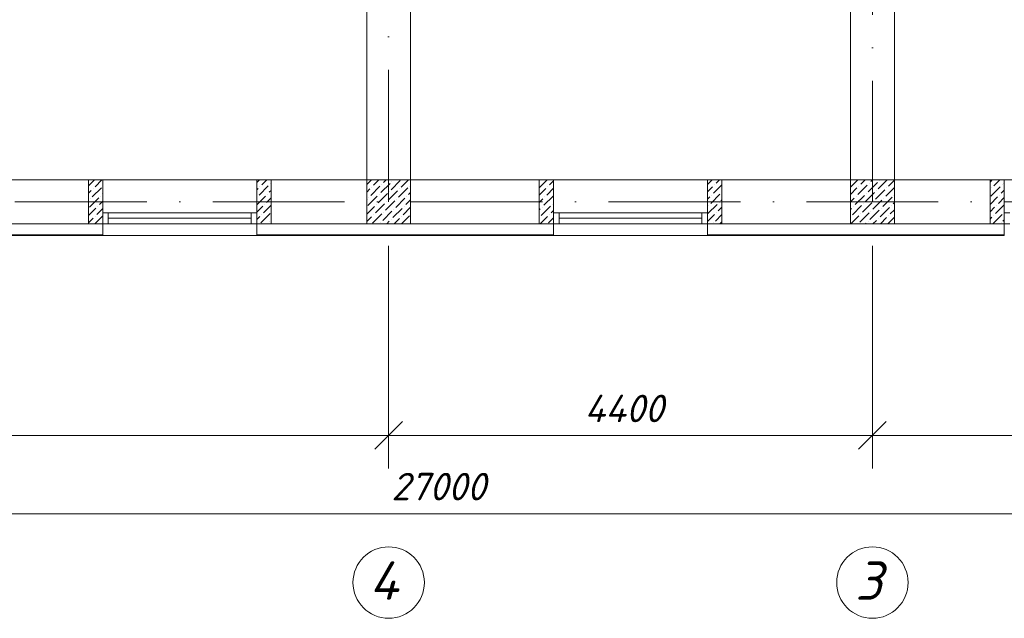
# Model space of a CAD drawing. Header units: millimetres. Extents: x 1114507 to 93926427, y 174473 to 817039.
# Tile 327 of 483: x 1921784 to 1930741, y 476214 to 481657. Entities that reach past the tile are written whole.
import ezdxf

# ---------------------------------------------------------------- set-up
doc = ezdxf.new("R2010")
doc.units = ezdxf.units.MM
doc.linetypes.add('ACAD_ISO10W100', pattern=[18, 12, -3, 0, -3])
for name, color, linetype, lineweight in [('PLAN', 250, 'Continuous', 25), ('размеры', 12, 'Continuous', 15), ('ТЕХНОЛОГИЯ', 36, 'Continuous', 18)]:
    doc.layers.add(name, color=color, linetype=linetype, lineweight=lineweight)
doc.layers.add('RAZMERNAR', color=152, linetype='Continuous')
doc.styles.get("Standard").update_dxf_attribs({"font": 'isocpeui.ttf'})

# ---------------------------------------------------------------- blocks, each defined once
blk = doc.blocks.new('blokqav3mak')
at = {"color": 1, "linetype": 'ACAD_ISO10W100', "lineweight": 0, "ltscale": 100}
for p, q in [((1612766.4, 782425.1), (1612766.4, 766825.1)), ((1617166.4, 773325.1), (1617166.4, 766825.1)), ((1626766.4, 766825.1), (1599766.4, 766825.1))]:
    blk.add_line(p, q, dxfattribs=at)
at = {"lineweight": 0, "ltscale": 100}
for p, q in [((1612966.4, 773325.1), (1612966.4, 767025.1)), ((1616966.4, 773325.1), (1616966.4, 767025.1)), ((1612566.4, 772925.1), (1612566.4, 767025.1)), ((1617366.4, 772925.1), (1617366.4, 767025.1)), ((1608666.4, 767025.1), (1610166.4, 767025.1)), ((1610166.4, 767025.1), (1610166.4, 766625.1)), ((1611566.4, 767025.1), (1610166.4, 767025.1)), ((1611566.4, 767025.1), (1614136.4, 767025.1)), ((1611566.4, 767025.1), (1611566.4, 766625.1)), ((1614266.4, 767025.1), (1614266.4, 766625.1)), ((1615666.4, 767025.1), (1614266.4, 767025.1)), ((1615666.4, 767025.1), (1615666.4, 766625.1)), ((1615796.4, 767025.1), (1618366.4, 767025.1)), ((1618366.4, 767025.1), (1618366.4, 766625.1)), ((1619766.4, 767025.1), (1618366.4, 767025.1)), ((1608666.4, 766625.1), (1610166.4, 766625.1)), ((1611566.4, 766625.1), (1614266.4, 766625.1)), ((1615796.4, 766625.1), (1618236.4, 766625.1)), ((1611566.4, 766518.1), (1610166.4, 766518.1)), ((1615666.4, 766518.1), (1614266.4, 766518.1))]:
    blk.add_line(p, q, dxfattribs=at)
at = {"linetype": 'Continuous', "lineweight": 0, "ltscale": 100}
for p, q in [((1610036.4, 766970.8, 0), (1610086.8, 767021.2, 0)), ((1610095.2, 766962.2, 0), (1610158, 767025.1, 0)), ((1611566.4, 767000.2, 0), (1611591.3, 767025.1, 0)), ((1611612.6, 766979.1, 0), (1611658.6, 767025.1, 0)), ((1612566.4, 766981.7), (1612609.7, 767025.1)), ((1612628.3, 766976.3), (1612677.1, 767025.1)), ((1612720.9, 767001.6), (1612744.5, 767025.1)), ((1612788.3, 766934.2), (1612872.5, 767018.4)), ((1612796.7, 767010), (1612796.7, 767010)), ((1612880.9, 766959.5), (1612946.5, 767025.1)), ((1614136.4, 766953.8, 0), (1614207.6, 767025.1, 0)), ((1614228.9, 766979.1, 0), (1614266.4, 767016.5, 0)), ((1615666.4, 766983.2, 0), (1615708.2, 767025.1, 0)), ((1615746.4, 766995.9, 0), (1615775.6, 767025.1, 0)), ((1616967.2, 766959.5), (1617032.8, 767025.1)), ((1617059.9, 766984.8), (1617100.2, 767025.1)), ((1617152.5, 767010), (1617167.6, 767025.1)), ((1617219.8, 766942.7), (1617302.3, 767025.1)), ((1617228.2, 767018.4), (1617228.2, 767018.4)), ((1617312.4, 766967.9), (1617366.4, 767021.8)), ((1618236.4, 767004.2, 0), (1618257.2, 767025.1, 0)), ((1618270.1, 766970.6, 0), (1618324.6, 767025.1, 0)), ((1610036.4, 766903.4, 0), (1610061.5, 766928.6, 0)), ((1610069.9, 766869.6, 0), (1610154.1, 766953.8, 0)), ((1610078.3, 766945.4, 0), (1610078.3, 766945.4, 0)), ((1611566.4, 766932.8, 0), (1611578.9, 766945.4, 0)), ((1611587.3, 766886.5, 0), (1611671.5, 766970.6, 0)), ((1611595.8, 766962.2, 0), (1611595.8, 766962.2, 0)), ((1611680, 766911.7, 0), (1611696.4, 766928.1, 0)), ((1611688.4, 766987.5, 0), (1611688.4, 766987.5, 0)), ((1612566.4, 766914.4), (1612594.7, 766942.7)), ((1612603.1, 766883.7), (1612687.3, 766967.9)), ((1612611.5, 766959.5), (1612611.5, 766959.5)), ((1612695.7, 766909), (1612779.9, 766993.2)), ((1612704.1, 766984.8), (1612704.1, 766984.8)), ((1612763, 766841.6), (1612847.2, 766925.8)), ((1612855.7, 766866.9), (1612939.8, 766951.1)), ((1612864.1, 766942.7), (1612864.1, 766942.7)), ((1612956.7, 766967.9), (1612956.7, 766967.9)), ((1614136.4, 766886.5, 0), (1614195.3, 766945.4, 0)), ((1614203.7, 766886.5, 0), (1614266.4, 766949.1, 0)), ((1614212.1, 766962.2, 0), (1614212.1, 766962.2, 0)), ((1615666.4, 766915.9, 0), (1615712.7, 766962.2, 0)), ((1615721.1, 766903.3, 0), (1615796.4, 766978.5, 0)), ((1615729.5, 766979.1, 0), (1615729.5, 766979.1, 0)), ((1616966.4, 766891.3), (1617026.2, 766951.1)), ((1617034.6, 766892.2), (1617118.8, 766976.3)), ((1617043, 766967.9), (1617043, 766967.9)), ((1617127.2, 766917.4), (1617211.4, 767001.6)), ((1617135.6, 766993.2), (1617135.6, 766993.2)), ((1617194.6, 766850.1), (1617278.8, 766934.2)), ((1617203, 766925.8), (1617203, 766925.8)), ((1617287.2, 766875.3), (1617366.4, 766954.5)), ((1617295.6, 766951.1), (1617295.6, 766951.1)), ((1618236.4, 766936.9, 0), (1618236.4, 766937, 0)), ((1618244.8, 766878, 0), (1618329, 766962.2, 0)), ((1618253.3, 766953.8, 0), (1618253.3, 766953.8, 0)), ((1618337.5, 766903.3, 0), (1618366.4, 766932.2, 0)), ((1618345.9, 766979.1, 0), (1618345.9, 766979.1, 0)), ((1618362.7, 766995.9, 0), (1618366.4, 766999.5, 0)), ((1610044.7, 766777, 0), (1610128.8, 766861.2, 0)), ((1610053.1, 766852.8, 0), (1610053.1, 766852.8, 0)), ((1610137.3, 766802.3, 0), (1610166.4, 766831.4, 0)), ((1610145.7, 766878, 0), (1610145.7, 766878, 0)), ((1610162.5, 766894.9, 0), (1610166.4, 766898.7, 0)), ((1611566.4, 766798.1, 0), (1611646.3, 766878, 0)), ((1611570.5, 766869.6, 0), (1611570.5, 766869.6, 0)), ((1611654.7, 766819.1, 0), (1611696.4, 766860.8, 0)), ((1611663.1, 766894.9, 0), (1611663.1, 766894.9, 0)), ((1612566.4, 766847), (1612569.4, 766850.1)), ((1612577.8, 766791.1), (1612662, 766875.3)), ((1612586.2, 766866.9), (1612586.2, 766866.9)), ((1612670.4, 766816.4), (1612754.6, 766900.6)), ((1612678.9, 766892.2), (1612678.9, 766892.2)), ((1612737.8, 766749), (1612822, 766833.2)), ((1612771.5, 766917.4), (1612771.5, 766917.4)), ((1612830.4, 766774.3), (1612914.6, 766858.5)), ((1612838.8, 766850.1), (1612838.8, 766850.1)), ((1612923, 766799.5), (1612966.4, 766842.9)), ((1612931.4, 766875.3), (1612931.4, 766875.3)), ((1612948.3, 766892.2), (1612966.4, 766910.2)), ((1614136.4, 766819.1, 0), (1614170, 766852.8, 0)), ((1614178.4, 766793.8, 0), (1614262.6, 766878, 0)), ((1614186.8, 766869.6, 0), (1614186.8, 766869.6, 0)), ((1615666.4, 766848.5, 0), (1615687.4, 766869.6, 0)), ((1615695.9, 766810.7, 0), (1615780, 766894.9, 0)), ((1615704.3, 766886.5, 0), (1615704.3, 766886.5, 0)), ((1615788.5, 766835.9, 0), (1615796.4, 766843.8, 0)), ((1616966.4, 766823.9), (1617000.9, 766858.5)), ((1617009.3, 766799.5), (1617093.5, 766883.7)), ((1617017.8, 766875.3), (1617017.8, 766875.3)), ((1617102, 766824.8), (1617186.1, 766909)), ((1617110.4, 766900.6), (1617110.4, 766900.6)), ((1617169.3, 766757.4), (1617253.5, 766841.6)), ((1617177.7, 766833.2), (1617177.7, 766833.2)), ((1617261.9, 766782.7), (1617346.1, 766866.9)), ((1617270.3, 766858.5), (1617270.3, 766858.5)), ((1617362.9, 766883.7), (1617362.9, 766883.7)), ((1618236.4, 766802.2, 0), (1618303.8, 766869.6, 0)), ((1618312.2, 766810.7, 0), (1618366.4, 766864.8, 0)), ((1618320.6, 766886.5, 0), (1618320.6, 766886.5, 0)), ((1610036.4, 766701.4, 0), (1610103.6, 766768.6, 0)), ((1610112, 766709.7, 0), (1610166.4, 766764, 0)), ((1610120.4, 766785.4, 0), (1610120.4, 766785.4, 0)), ((1611566.4, 766730.8, 0), (1611621, 766785.4, 0)), ((1611629.4, 766726.5, 0), (1611696.4, 766793.4, 0)), ((1611637.9, 766802.3, 0), (1611637.9, 766802.3, 0)), ((1612566.4, 766712.3), (1612636.8, 766782.7)), ((1612645.2, 766723.8), (1612729.4, 766808)), ((1612653.6, 766799.5), (1612653.6, 766799.5)), ((1612712.5, 766656.4), (1612796.7, 766740.6)), ((1612746.2, 766824.8), (1612746.2, 766824.8)), ((1612805.1, 766681.7), (1612889.3, 766765.9)), ((1612813.6, 766757.4), (1612813.6, 766757.4)), ((1612897.7, 766706.9), (1612966.4, 766775.5)), ((1612906.2, 766782.7), (1612906.2, 766782.7)), ((1614136.4, 766751.8, 0), (1614144.8, 766760.2, 0)), ((1614153.2, 766701.2, 0), (1614237.4, 766785.4, 0)), ((1614161.6, 766777, 0), (1614161.6, 766777, 0)), ((1614245.8, 766726.5, 0), (1614266.4, 766747.1, 0)), ((1614254.2, 766802.3, 0), (1614254.2, 766802.3, 0)), ((1615670.6, 766718.1, 0), (1615754.8, 766802.3, 0)), ((1615679, 766793.8, 0), (1615679, 766793.8, 0)), ((1615763.2, 766743.3, 0), (1615796.4, 766776.5, 0)), ((1615771.6, 766819.1, 0), (1615771.6, 766819.1, 0)), ((1616966.4, 766756.5), (1616975.7, 766765.9)), ((1616984.1, 766706.9), (1617068.3, 766791.1)), ((1616992.5, 766782.7), (1616992.5, 766782.7)), ((1617076.7, 766732.2), (1617160.9, 766816.4)), ((1617085.1, 766808), (1617085.1, 766808)), ((1617144, 766664.8), (1617228.2, 766749)), ((1617152.5, 766740.6), (1617152.5, 766740.6)), ((1617236.7, 766690.1), (1617320.8, 766774.3)), ((1617245.1, 766765.9), (1617245.1, 766765.9)), ((1617329.3, 766715.4), (1617366.4, 766752.4)), ((1617337.7, 766791.1), (1617337.7, 766791.1)), ((1617354.5, 766808), (1617366.4, 766819.8)), ((1618236.4, 766734.8, 0), (1618278.5, 766777, 0)), ((1618286.9, 766718.1, 0), (1618366.4, 766797.5, 0)), ((1618295.4, 766793.8, 0), (1618295.4, 766793.8, 0)), ((1610036.4, 766634, 0), (1610078.3, 766676, 0)), ((1610094.8, 766625.1, 0), (1610166.4, 766696.7, 0)), ((1610095.2, 766692.8, 0), (1610095.2, 766692.8, 0)), ((1611566.4, 766663.4, 0), (1611595.8, 766692.8, 0)), ((1611604.2, 766633.9, 0), (1611688.4, 766718.1, 0)), ((1611612.6, 766709.7, 0), (1611612.6, 766709.7, 0)), ((1612566.4, 766644.9), (1612611.5, 766690.1)), ((1612619.9, 766631.2), (1612704.1, 766715.4)), ((1612628.3, 766706.9), (1612628.3, 766706.9)), ((1612720.9, 766732.2), (1612720.9, 766732.2)), ((1612788.3, 766664.8), (1612788.3, 766664.8)), ((1612815.9, 766625.1), (1612864.1, 766673.3)), ((1612880.9, 766690.1), (1612880.9, 766690.1)), ((1612883.3, 766625.1), (1612956.7, 766698.5)), ((1614144.4, 766625.1, 0), (1614212.1, 766692.8, 0)), ((1614220.5, 766633.9, 0), (1614266.4, 766679.7, 0)), ((1614228.9, 766709.7, 0), (1614228.9, 766709.7, 0)), ((1615666.4, 766646.5, 0), (1615729.5, 766709.7, 0)), ((1615738, 766650.7, 0), (1615796.4, 766709.1, 0)), ((1615746.4, 766726.5, 0), (1615746.4, 766726.5, 0)), ((1616967.2, 766690.1), (1616967.2, 766690.1)), ((1616969.6, 766625.1), (1617043, 766698.5)), ((1617051.4, 766639.6), (1617135.6, 766723.8)), ((1617059.9, 766715.4), (1617059.9, 766715.4)), ((1617171.7, 766625.1), (1617203, 766656.4)), ((1617219.8, 766673.3), (1617219.8, 766673.3)), ((1617239, 766625.1), (1617295.6, 766681.7)), ((1617306.4, 766625.1), (1617366.4, 766685.1)), ((1617312.4, 766698.5), (1617312.4, 766698.5)), ((1618236.4, 766667.5, 0), (1618253.3, 766684.4, 0)), ((1618261.7, 766625.5, 0), (1618345.9, 766709.7, 0)), ((1618270.1, 766701.2, 0), (1618270.1, 766701.2, 0)), ((1618354.3, 766650.7, 0), (1618366.4, 766662.8, 0)), ((1618362.7, 766726.5, 0), (1618362.7, 766726.5, 0)), ((1610162.5, 766625.5, 0), (1610162.5, 766625.5, 0)), ((1611662.7, 766625.1, 0), (1611663.1, 766625.5, 0)), ((1611680, 766642.3, 0), (1611680, 766642.3, 0)), ((1612695.7, 766639.6), (1612695.7, 766639.6)), ((1612748.6, 766625.1), (1612771.5, 766648)), ((1612965.1, 766639.6), (1612966.4, 766640.8)), ((1615721.1, 766633.9, 0), (1615721.1, 766633.9, 0)), ((1615779.7, 766625.1, 0), (1615796.4, 766641.8, 0)), ((1617104.3, 766625.1), (1617110.4, 766631.2)), ((1617127.2, 766648), (1617127.2, 766648)), ((1618337.5, 766633.9, 0), (1618337.5, 766633.9, 0))]:
    blk.add_line(p, q, dxfattribs=at)
at = {"color": 5, "lineweight": 0}
for p, q in [((1610166.4, 766725.1), (1610216.4, 766725.1)), ((1610166.4, 766625.1), (1610166.4, 766725.1)), ((1611516.4, 766725.1), (1610216.4, 766725.1)), ((1610216.4, 766725.1), (1610216.4, 766625.1)), ((1611516.4, 766675.1), (1610216.4, 766675.1)), ((1611566.4, 766725.1), (1611516.4, 766725.1)), ((1611516.4, 766725.1), (1611516.4, 766625.1)), ((1611566.4, 766625.1), (1611566.4, 766725.1)), ((1614266.4, 766725.1), (1614316.4, 766725.1)), ((1614266.4, 766625.1), (1614266.4, 766725.1)), ((1615616.4, 766725.1), (1614316.4, 766725.1)), ((1614316.4, 766725.1), (1614316.4, 766625.1)), ((1615616.4, 766675.1), (1614316.4, 766675.1)), ((1615666.4, 766725.1), (1615616.4, 766725.1)), ((1615616.4, 766725.1), (1615616.4, 766625.1)), ((1615666.4, 766625.1), (1615666.4, 766725.1)), ((1618366.4, 766725.1), (1618416.4, 766725.1)), ((1618366.4, 766625.1), (1618366.4, 766725.1)), ((1610216.4, 766625.1), (1610166.4, 766625.1)), ((1611516.4, 766625.1), (1610216.4, 766625.1)), ((1611516.4, 766625.1), (1611566.4, 766625.1)), ((1614316.4, 766625.1), (1614266.4, 766625.1)), ((1615616.4, 766625.1), (1614316.4, 766625.1)), ((1615616.4, 766625.1), (1615666.4, 766625.1)), ((1618416.4, 766625.1), (1618366.4, 766625.1))]:
    blk.add_line(p, q, dxfattribs=at)
at = {"color": 252, "lineweight": 0, "ltscale": 100}
for p, q in [((1610166.4, 766625.1), (1610166.4, 766518.1)), ((1611566.4, 766625.1), (1611566.4, 766518.1)), ((1614266.4, 766625.1), (1614266.4, 766517.3)), ((1615666.4, 766625.1), (1615666.4, 766518.1)), ((1618366.4, 766625.1), (1618366.4, 766518.1)), ((1608666.4, 766518.1), (1610166.4, 766518.1)), ((1611566.4, 766518.1), (1614266.4, 766518.1)), ((1615666.4, 766518.1), (1618366.4, 766518.1))]:
    blk.add_line(p, q, dxfattribs=at)
at = {"color": 32, "lineweight": 0, "ltscale": 100}
for p, q in [((1608666.4, 766525.1), (1610166.4, 766525.1)), ((1611566.4, 766525.1), (1614266.4, 766525.1)), ((1615666.4, 766525.1), (1618366.4, 766525.1))]:
    blk.add_line(p, q, dxfattribs=at)
at = {"color": 0, "linetype": 'ByBlock', "lineweight": 0}
for p, q in [((1612891.4, 764825.9), (1612641.4, 764575.9)), ((1612641.4, 764575.9), (1612891.4, 764825.9)), ((1617041.4, 764575.9), (1617291.4, 764825.9)), ((1617291.4, 764825.9), (1617041.4, 764575.9))]:
    blk.add_line(p, q, dxfattribs=at)
at = {"layer": 'PLAN', "color": 158, "lineweight": 0}
for centre in [(1612766.4, 763362.5), (1617166.4, 763362.5)]:
    blk.add_circle(centre, 324.9, dxfattribs=at)
at = {"layer": 'RAZMERNAR', "lineweight": 0, "ltscale": 100}
for p, q in [((1612766.4, 766425.1), (1612766.4, 764400.9)), ((1612766.4, 766425.1), (1612766.4, 764400.9)), ((1617166.4, 766425.1), (1617166.4, 764400.9)), ((1617166.4, 766425.1), (1617166.4, 764400.9)), ((1612916.4, 764700.9), (1603016.4, 764700.9)), ((1617316.4, 764700.9), (1612616.4, 764700.9)), ((1622516.4, 764700.9), (1617016.4, 764700.9)), ((1626916.4, 763987.4), (1599616.4, 763987.4))]:
    blk.add_line(p, q, dxfattribs=at)
at = {"layer": 'размеры', "lineweight": 0, "ltscale": 5}
for p, q in [((1610166.4, 767025.1), (1610036.4, 767025.1)), ((1610036.4, 767025.1), (1610036.4, 766625.1)), ((1610166.4, 766625.1), (1610166.4, 767025.1)), ((1611696.4, 767025.1), (1611566.4, 767025.1)), ((1611566.4, 767025.1), (1611566.4, 766625.1)), ((1611696.4, 766625.1), (1611696.4, 767025.1)), ((1612966.4, 767025.1), (1612566.4, 767025.1)), ((1612566.4, 767025.1), (1612566.4, 766625.1)), ((1612966.4, 766625.1), (1612966.4, 767025.1)), ((1614266.4, 767025.1), (1614136.4, 767025.1)), ((1614136.4, 767025.1), (1614136.4, 766625.1)), ((1614266.4, 766625.1), (1614266.4, 767025.1)), ((1615796.4, 767025.1), (1615666.4, 767025.1)), ((1615666.4, 767025.1), (1615666.4, 766625.1)), ((1615796.4, 766625.1), (1615796.4, 767025.1)), ((1617366.4, 767025.1), (1616966.4, 767025.1)), ((1616966.4, 767025.1), (1616966.4, 766625.1)), ((1617366.4, 766625.1), (1617366.4, 767025.1)), ((1618366.4, 767025.1), (1618236.4, 767025.1)), ((1618236.4, 767025.1), (1618236.4, 766625.1)), ((1618366.4, 766625.1), (1618366.4, 767025.1)), ((1610036.4, 766625.1), (1610166.4, 766625.1)), ((1611566.4, 766625.1), (1611696.4, 766625.1)), ((1612566.4, 766625.1), (1612966.4, 766625.1)), ((1614136.4, 766625.1), (1614266.4, 766625.1)), ((1615666.4, 766625.1), (1615796.4, 766625.1)), ((1616966.4, 766625.1), (1617366.4, 766625.1)), ((1618236.4, 766625.1), (1618366.4, 766625.1))]:
    blk.add_line(p, q, dxfattribs=at)
at = {"layer": 'ТЕХНОЛОГИЯ', "color": 152, "linetype": 'ByBlock', "lineweight": 0, "ltscale": 100}
for p, q in [((1614266.4, 766674.3), (1614266.4, 766624.3)), ((1615666.4, 766674.3), (1615666.4, 766624.3))]:
    blk.add_line(p, q, dxfattribs=at)
at = {"layer": 'PLAN', "lineweight": 0}
for s, p in [('4', (1612590.1, 763205.3)), ('3', (1617008.9, 763205.3))]:
    blk.add_text(s, height=350, dxfattribs=at).set_placement(p)
at = {"layer": 'RAZMERNAR', "lineweight": 0}
for s, p in [('4400', (1614548, 764820.9)), ('27000', (1612789.8, 764110.6))]:
    blk.add_text(s, height=250, dxfattribs=at).set_placement(p)

msp = doc.modelspace()

# ---------------------------------------------------------------- block references
at = {"color": 0}
msp.add_blockref('blokqav3mak', (312374.3, -286823.9), dxfattribs=at)

doc.saveas('drawing.dxf')
